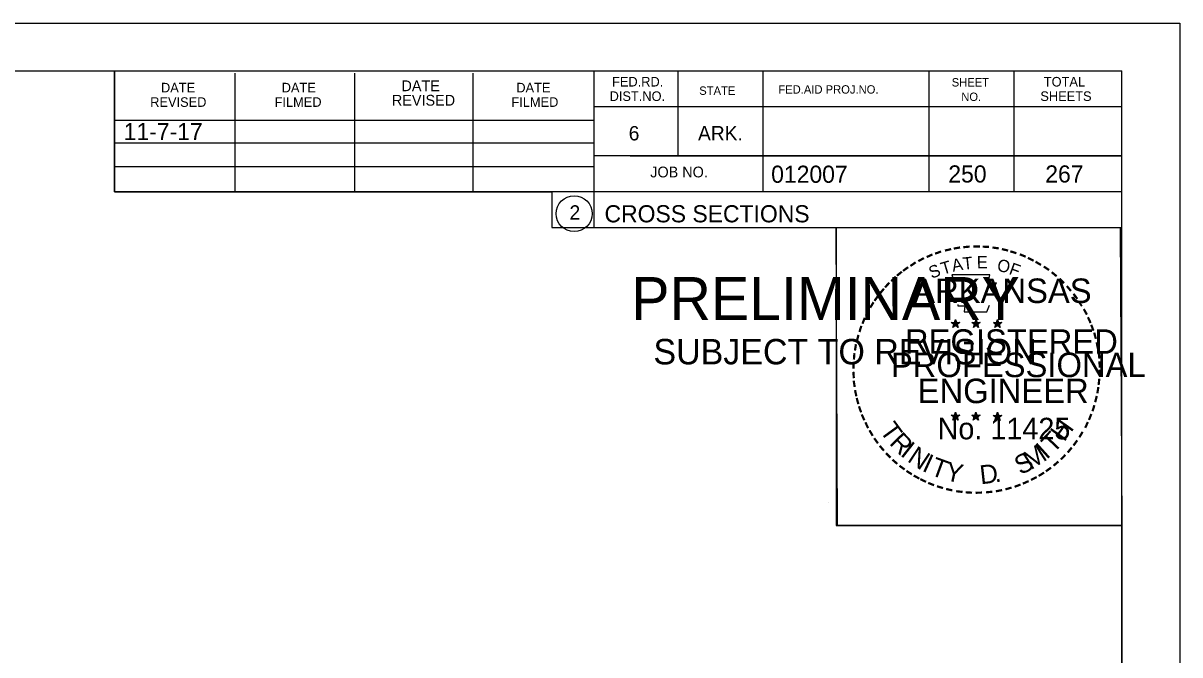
# Model space of a CAD drawing. Extents: x 1374311 to 1383814, y 384102 to 406278.
# Drawn here: x 1382708.5 to 1382803, y 406013.5 to 406065.1 of the extents above; entities that cross this region are included whole.
import ezdxf

# ---------------------------------------------------------------- set-up
doc = ezdxf.new("R2010")
doc.units = 0
for name, color, linetype in [('R_Border', 7, 'Continuous'), ('R_Border PE', 7, 'Continuous'), ('R_Border Prem', 7, 'Continuous'), ('R_Fin Surface', 7, 'Continuous'), ('R_No Plot', 7, 'Continuous'), ('R_Water', 7, 'Continuous')]:
    doc.layers.add(name, color=color, linetype=linetype)

msp = doc.modelspace()

# ---------------------------------------------------------------- linework, layer by layer
at = {"layer": 'R_Border'}
for p, q in [((1382482.071, 406061.201), (1382798.251, 406061.201)), ((1382715.991, 406051.321), (1382715.991, 406061.201)), ((1382725.851, 406051.321), (1382725.851, 406061.001)), ((1382735.611, 406051.321), (1382735.611, 406061.001)), ((1382745.291, 406051.321), (1382745.291, 406061.001)), ((1382755.151, 406061.201), (1382755.151, 406048.401)), ((1382761.991, 406061.201), (1382761.991, 406054.261)), ((1382768.931, 406061.201), (1382768.931, 406051.321)), ((1382782.511, 406061.201), (1382782.511, 406051.321)), ((1382789.451, 406061.201), (1382789.451, 406051.321)), ((1382798.251, 405855.741), (1382798.251, 406061.201)), ((1382798.251, 406058.261), (1382755.151, 406058.261)), ((1382798.251, 406058.281), (1382798.251, 406058.281)), ((1382715.991, 406057.181), (1382755.151, 406057.181)), ((1382715.991, 406055.321), (1382755.151, 406055.321)), ((1382798.251, 406054.261), (1382755.151, 406054.261)), ((1382758.111, 406054.261), (1382798.251, 406054.261)), ((1382715.991, 406051.321), (1382715.991, 406053.381)), ((1382715.991, 406053.381), (1382755.151, 406053.381)), ((1382798.251, 406051.321), (1382715.991, 406051.321)), ((1382755.151, 406048.401), (1382798.251, 406048.401))]:
    msp.add_line(p, q, dxfattribs=at)
msp.add_circle((1382753.538, 406049.537), 1.467, dxfattribs=at)
at = {"layer": 'R_Border PE'}
for p, q in [((1382784.336, 406040.656), (1382784.685, 406040.545)), ((1382784.336, 406040.656), (1382784.589, 406040.611)), ((1382784.336, 406040.656), (1382784.573, 406040.534)), ((1382784.685, 406040.91), (1382784.644, 406040.658)), ((1382784.685, 406040.545), (1382784.685, 406040.91)), ((1382784.685, 406040.91), (1382784.734, 406040.66)), ((1382785.032, 406040.656), (1382784.685, 406040.545)), ((1382785.032, 406040.656), (1382784.746, 406040.607)), ((1382785.032, 406040.656), (1382784.828, 406040.554)), ((1382786.006, 406040.656), (1382786.355, 406040.545)), ((1382786.006, 406040.656), (1382786.259, 406040.611)), ((1382786.006, 406040.656), (1382786.243, 406040.534)), ((1382786.355, 406040.91), (1382786.314, 406040.658)), ((1382786.355, 406040.545), (1382786.355, 406040.91)), ((1382786.355, 406040.91), (1382786.404, 406040.66)), ((1382786.702, 406040.656), (1382786.355, 406040.545)), ((1382786.702, 406040.656), (1382786.416, 406040.607)), ((1382786.702, 406040.656), (1382786.498, 406040.554)), ((1382787.77, 406040.644), (1382788.119, 406040.533)), ((1382787.77, 406040.644), (1382788.023, 406040.599)), ((1382787.77, 406040.644), (1382788.007, 406040.522)), ((1382788.119, 406040.898), (1382788.078, 406040.646)), ((1382788.119, 406040.533), (1382788.119, 406040.898)), ((1382788.119, 406040.898), (1382788.168, 406040.648)), ((1382788.466, 406040.644), (1382788.119, 406040.533)), ((1382788.466, 406040.644), (1382788.18, 406040.595)), ((1382788.466, 406040.644), (1382788.262, 406040.542)), ((1382784.469, 406040.248), (1382784.685, 406040.545)), ((1382784.469, 406040.248), (1382784.595, 406040.492)), ((1382784.469, 406040.248), (1382784.683, 406040.465)), ((1382784.898, 406040.248), (1382784.683, 406040.462)), ((1382784.898, 406040.248), (1382784.685, 406040.545)), ((1382784.898, 406040.248), (1382784.761, 406040.539)), ((1382786.139, 406040.248), (1382786.355, 406040.545)), ((1382786.139, 406040.248), (1382786.265, 406040.492)), ((1382786.139, 406040.248), (1382786.353, 406040.465)), ((1382786.568, 406040.248), (1382786.353, 406040.462)), ((1382786.568, 406040.248), (1382786.355, 406040.545)), ((1382786.568, 406040.248), (1382786.431, 406040.539)), ((1382787.903, 406040.236), (1382788.119, 406040.533)), ((1382787.903, 406040.236), (1382788.029, 406040.48)), ((1382787.903, 406040.236), (1382788.117, 406040.453)), ((1382788.332, 406040.236), (1382788.117, 406040.45)), ((1382788.332, 406040.236), (1382788.119, 406040.533)), ((1382788.332, 406040.236), (1382788.195, 406040.527)), ((1382784.332, 406033.083), (1382784.681, 406032.972)), ((1382784.332, 406033.083), (1382784.585, 406033.038)), ((1382784.332, 406033.083), (1382784.569, 406032.961)), ((1382784.681, 406033.337), (1382784.64, 406033.085)), ((1382784.681, 406032.972), (1382784.681, 406033.337)), ((1382784.681, 406033.337), (1382784.73, 406033.087)), ((1382785.028, 406033.083), (1382784.681, 406032.972)), ((1382785.028, 406033.083), (1382784.742, 406033.034)), ((1382785.028, 406033.083), (1382784.824, 406032.981)), ((1382786.001, 406033.083), (1382786.35, 406032.972)), ((1382786.001, 406033.083), (1382786.254, 406033.038)), ((1382786.001, 406033.083), (1382786.238, 406032.961)), ((1382786.35, 406033.337), (1382786.309, 406033.085)), ((1382786.35, 406032.972), (1382786.35, 406033.337)), ((1382786.35, 406033.337), (1382786.399, 406033.087)), ((1382786.697, 406033.083), (1382786.35, 406032.972)), ((1382786.697, 406033.083), (1382786.411, 406033.034)), ((1382786.697, 406033.083), (1382786.493, 406032.981)), ((1382787.768, 406033.073), (1382788.117, 406032.962)), ((1382787.768, 406033.073), (1382788.021, 406033.028)), ((1382787.768, 406033.073), (1382788.005, 406032.951)), ((1382788.117, 406033.327), (1382788.076, 406033.075)), ((1382788.117, 406032.962), (1382788.117, 406033.327)), ((1382788.117, 406033.327), (1382788.166, 406033.077)), ((1382788.464, 406033.073), (1382788.117, 406032.962)), ((1382788.464, 406033.073), (1382788.178, 406033.024)), ((1382788.464, 406033.073), (1382788.26, 406032.971)), ((1382784.465, 406032.675), (1382784.681, 406032.972)), ((1382784.465, 406032.675), (1382784.591, 406032.919)), ((1382784.465, 406032.675), (1382784.679, 406032.892)), ((1382784.894, 406032.675), (1382784.679, 406032.889)), ((1382784.894, 406032.675), (1382784.681, 406032.972)), ((1382784.894, 406032.675), (1382784.757, 406032.966)), ((1382786.134, 406032.675), (1382786.35, 406032.972)), ((1382786.134, 406032.675), (1382786.26, 406032.919)), ((1382786.134, 406032.675), (1382786.348, 406032.892)), ((1382786.563, 406032.675), (1382786.348, 406032.889)), ((1382786.563, 406032.675), (1382786.35, 406032.972)), ((1382786.563, 406032.675), (1382786.426, 406032.966)), ((1382787.901, 406032.665), (1382788.117, 406032.962)), ((1382787.901, 406032.665), (1382788.027, 406032.909)), ((1382787.901, 406032.665), (1382788.115, 406032.882)), ((1382788.33, 406032.665), (1382788.115, 406032.879)), ((1382788.33, 406032.665), (1382788.117, 406032.962)), ((1382788.33, 406032.665), (1382788.193, 406032.956))]:
    msp.add_line(p, q, dxfattribs=at)
for points in [[(1382784.377, 406044.534), (1382784.646, 406043.707)], [(1382787.888, 406043.612), (1382788.03, 406043.896), (1382787.345, 406043.872), (1382787.493, 406044.534), (1382784.377, 406044.534)], [(1382784.869, 406042.111), (1382784.869, 406042.024), (1382785.432, 406042.005), (1382785.378, 406041.532), (1382787.248, 406041.532), (1382787.449, 406042.068)], [(1382784.685, 406040.91), (1382784.898, 406040.248), (1382784.336, 406040.656), (1382785.032, 406040.656), (1382784.469, 406040.248), (1382784.685, 406040.91)], [(1382786.355, 406040.91), (1382786.568, 406040.248), (1382786.006, 406040.656), (1382786.702, 406040.656), (1382786.139, 406040.248), (1382786.355, 406040.91)], [(1382788.119, 406040.898), (1382788.332, 406040.236), (1382787.77, 406040.644), (1382788.466, 406040.644), (1382787.903, 406040.236), (1382788.119, 406040.898)], [(1382784.681, 406033.337), (1382784.894, 406032.675), (1382784.332, 406033.083), (1382785.028, 406033.083), (1382784.465, 406032.675), (1382784.681, 406033.337)], [(1382786.35, 406033.337), (1382786.563, 406032.675), (1382786.001, 406033.083), (1382786.697, 406033.083), (1382786.134, 406032.675), (1382786.35, 406033.337)], [(1382788.117, 406033.327), (1382788.33, 406032.665), (1382787.768, 406033.073), (1382788.464, 406033.073), (1382787.901, 406032.665), (1382788.117, 406033.327)]]:
    msp.add_lwpolyline(points, dxfattribs=at)
for centre, radius in [((1382784.684, 406040.544), 0.172), ((1382784.684, 406040.544), 0.145), ((1382784.684, 406040.544), 0.116), ((1382784.684, 406040.544), 0.0991), ((1382784.684, 406040.544), 0.0747), ((1382784.684, 406040.544), 0.0495), ((1382784.684, 406040.544), 0.0296), ((1382786.354, 406040.544), 0.172), ((1382786.354, 406040.544), 0.145), ((1382786.354, 406040.544), 0.116), ((1382786.354, 406040.544), 0.0991), ((1382786.354, 406040.544), 0.0747), ((1382786.354, 406040.544), 0.0495), ((1382786.354, 406040.544), 0.0296), ((1382788.118, 406040.532), 0.172), ((1382788.118, 406040.532), 0.145), ((1382788.118, 406040.532), 0.116), ((1382788.118, 406040.532), 0.0991), ((1382788.118, 406040.532), 0.0747), ((1382788.118, 406040.532), 0.0495), ((1382788.118, 406040.532), 0.0296), ((1382784.68, 406032.971), 0.172), ((1382784.68, 406032.971), 0.145), ((1382784.68, 406032.971), 0.116), ((1382784.68, 406032.971), 0.0991), ((1382784.68, 406032.971), 0.0747), ((1382784.68, 406032.971), 0.0495), ((1382786.349, 406032.971), 0.172), ((1382786.349, 406032.971), 0.145), ((1382786.349, 406032.971), 0.116), ((1382786.349, 406032.971), 0.0991), ((1382786.349, 406032.971), 0.0747), ((1382786.349, 406032.971), 0.0495), ((1382788.116, 406032.961), 0.172), ((1382788.116, 406032.961), 0.145), ((1382788.116, 406032.961), 0.116), ((1382788.116, 406032.961), 0.0991), ((1382788.116, 406032.961), 0.0747), ((1382788.116, 406032.961), 0.0495), ((1382784.68, 406032.971), 0.0296), ((1382786.349, 406032.971), 0.0296), ((1382788.116, 406032.961), 0.0296)]:
    msp.add_circle(centre, radius, dxfattribs=at)
at = {"layer": 'R_No Plot'}
for p, q in [((1382469.67, 406065.096), (1382803.004, 406065.096)), ((1382774.286, 406025.946), (1382774.286, 406025.946))]:
    msp.add_line(p, q, dxfattribs=at)
for points in [[(1382469.664, 406065.096), (1382803.004, 406065.096), (1382803.004, 405851.758), (1382469.664, 405851.758)], [(1382715.991, 406061.201), (1382715.991, 406051.321), (1382751.723, 406051.321), (1382751.723, 406048.401), (1382774.923, 406048.401), (1382774.923, 406024.068), (1382798.251, 406024.068), (1382798.251, 405855.741), (1382482.071, 405855.741), (1382482.071, 406061.201)], [(1382774.923, 406048.401), (1382798.131, 406048.401), (1382798.251, 406024.068), (1382775.043, 406024.068)]]:
    msp.add_lwpolyline(points, close=True, dxfattribs=at)

# ---------------------------------------------------------------- texts
at = {"layer": 'R_Border'}
for s, height, p in [('DATE', 0.8792, (1382739.431, 406059.541)), ('FED.RD.', 0.7819, (1382756.631, 406059.921)), ('SHEET', 0.684, (1382784.371, 406059.921)), ('TOTAL', 0.7819, (1382791.891, 406059.921)), ('DATE', 0.7819, (1382719.791, 406059.441)), ('DATE', 0.7819, (1382729.651, 406059.441)), ('DATE', 0.7819, (1382748.811, 406059.441)), ('DIST.NO.', 0.7819, (1382756.431, 406058.741)), ('STATE', 0.684, (1382763.751, 406059.241)), ('FED.AID PROJ.NO.', 0.684, (1382770.211, 406059.341)), ('SHEETS', 0.7819, (1382791.611, 406058.741)), ('REVISED', 0.7819, (1382718.911, 406058.261)), ('FILMED', 0.7819, (1382729.071, 406058.261)), ('REVISED', 0.8792, (1382738.651, 406058.361)), ('FILMED', 0.7819, (1382748.411, 406058.261)), ('NO.', 0.684, (1382785.151, 406058.741)), ('6', 1.172, (1382757.991, 406055.521)), ('ARK.', 1.1723, (1382763.651, 406055.521)), ('JOB NO.', 0.8792, (1382759.751, 406052.501)), ('012007', 1.4, (1382769.627, 406052.061)), ('2', 1.172, (1382753.155, 406049.05)), ('CROSS SECTIONS', 1.4, (1382756.015, 406048.831))]:
    msp.add_text(s, height=height, rotation=360, dxfattribs=at).set_placement(p)
at = {"layer": 'R_Border PE'}
for s, height, rotation, p in [('-', 1.6, 24.30721, (1382782.491, 406045.392)), ('-', 1.6, 19.17608, (1382783.125, 406045.661)), ('-', 1.6, 13.63015, (1382783.875, 406045.902)), ('-', 1.6, 10.21935, (1382784.553, 406046.064)), ('-', 1.6, 5.89682, (1382785.282, 406046.174)), ('-', 1.6, 0.18623, (1382786.054, 406046.246)), ('-', 1.6, 357.74304, (1382786.777, 406046.233)), ('-', 1.6, 352.16172, (1382787.521, 406046.177)), ('-', 1.6, 347.20489, (1382788.24, 406046.063)), ('-', 1.6, 342.3362, (1382788.875, 406045.908)), ('-', 1.6, 337.85509, (1382789.61, 406045.685)), ('-', 1.6, 34.06357, (1382781.261, 406044.705)), ('-', 1.6, 28.79182, (1382781.858, 406045.075)), ('S', 1, 21.59401, (1382782.732, 406044.212)), ('T', 1, 16.4036, (1382783.646, 406044.543)), ('A', 1, 11.21318, (1382784.472, 406044.794)), ('T', 1, 6.02276, (1382785.321, 406044.96)), ('E', 1, 0.83234, (1382786.426, 406045.07)), ('O', 1, 350.4515, (1382788.03, 406044.86)), ('F', 1, 340.07066, (1382788.984, 406044.632)), ('-', 1.6, 334.12109, (1382790.241, 406045.414)), ('-', 1.6, 329.64089, (1382790.82, 406045.131)), ('-', 1.6, 325.86266, (1382791.463, 406044.77)), ('-', 1.6, 42.96224, (1382779.774, 406043.515)), ('-', 1.6, 38.95066, (1382780.207, 406043.932)), ('-', 1.6, 36.23174, (1382780.683, 406044.31)), ('-', 1.6, 320.52971, (1382792.073, 406044.344)), ('-', 1.6, 50.61417, (1382778.923, 406042.551)), ('-', 1.6, 48.42305, (1382779.326, 406043.037)), ('ARKANSAS', 2, 360, (1382781.23, 406042.246)), ('-', 1.6, 315.57859, (1382792.672, 406043.856)), ('-', 1.6, 309.87973, (1382793.241, 406043.306)), ('-', 1.6, 54.23247, (1382778.51, 406041.984)), ('-', 1.6, 306.65218, (1382793.766, 406042.704)), ('-', 1.6, 62.87135, (1382777.872, 406040.843)), ('-', 1.6, 58.07063, (1382778.185, 406041.457)), ('-', 1.4, 303.67529, (1382794.252, 406042.136)), ('-', 1.6, 299.66835, (1382794.571, 406041.529)), ('-', 1.6, 67.77427, (1382777.613, 406040.232)), ('-', 1.6, 294.66279, (1382794.895, 406040.917)), ('-', 1.6, 75.46096, (1382777.197, 406038.888)), ('-', 1.6, 72.39447, (1382777.394, 406039.602)), ('REGISTERED', 2, 360, (1382780.552, 406038.097)), ('DWB', 0.01, 360, (1382784.672, 406040.54)), ('DWB', 0.01, 360, (1382786.342, 406040.54)), ('DWB', 0.01, 360, (1382788.106, 406040.529)), ('-', 1.6, 290.57283, (1382795.152, 406040.34)), ('-', 1.6, 285.12326, (1382795.386, 406039.76)), ('-', 1.6, 81.20126, (1382777.065, 406038.175)), ('-', 1.6, 280.54934, (1382795.586, 406039.018)), ('-', 1.6, 85.18634, (1382776.989, 406037.484)), ('PROFESSIONAL', 2, 360, (1382779.404, 406036.193)), ('-', 1.6, 276.59616, (1382795.748, 406038.25)), ('-', 1.6, 89.06224, (1382776.964, 406036.783)), ('-', 1.6, 274.33011, (1382795.808, 406037.528)), ('-', 1.6, 269.94067, (1382795.842, 406036.896)), ('-', 1.6, 94.19588, (1382776.999, 406036.058)), ('-', 1.6, 98.94793, (1382777.071, 406035.391)), ('ENGINEER', 2, 360, (1382781.591, 406034.068)), ('-', 1.6, 263.5172, (1382795.823, 406036.23)), ('-', 1.6, 101.71495, (1382777.206, 406034.658)), ('-', 1.6, 260.99529, (1382795.752, 406035.576)), ('-', 1.6, 105.45785, (1382777.368, 406034.063)), ('-', 1.6, 255.7626, (1382795.642, 406034.898)), ('-', 1.6, 109.08742, (1382777.583, 406033.432)), ('-', 1.6, 114.06432, (1382777.837, 406032.836)), ('-', 1.6, 247.88866, (1382795.238, 406033.505)), ('-', 1.6, 252.86809, (1382795.461, 406034.178)), ('-', 1.6, 115.72885, (1382778.142, 406032.218)), ('T', 1.54, 306.04056, (1382778.441, 406031.81)), ('No. 11425', 1.757, 360, (1382783.218, 406031.117)), ('DWB', 0.01, 360, (1382784.668, 406032.967)), ('DWB', 0.01, 360, (1382786.337, 406032.967)), ('DWB', 0.01, 360, (1382788.104, 406032.957)), ('H', 1.54, 54.60883, (1382793.561, 406030.846)), ('-', 1.6, 244.61971, (1382794.976, 406032.876)), ('-', 1.6, 120.44712, (1382778.499, 406031.632)), ('-', 1.6, 125.89344, (1382778.902, 406031.071)), ('R', 1.54, 314.00497, (1382779.203, 406030.763)), ('T', 1.54, 46.64442, (1382792.671, 406029.903)), ('-', 1.6, 239.07125, (1382794.582, 406032.124)), ('-', 1.6, 130.71812, (1382779.364, 406030.519)), ('I', 1.54, 321.96938, (1382780.104, 406029.831)), ('N', 1.54, 326.50021, (1382780.671, 406029.359)), ('M', 1.54, 32.65632, (1382790.826, 406028.578)), ('I', 1.54, 42.11359, (1382792.11, 406029.425)), ('-', 1.6, 231.25377, (1382793.75, 406030.905)), ('-', 1.6, 233.84524, (1382794.18, 406031.471)), ('-', 1.6, 134.22381, (1382779.881, 406029.974)), ('-', 1.6, 138.93382, (1382780.406, 406029.51)), ('I', 1.54, 335.36034, (1382781.879, 406028.573)), ('T', 1.54, 339.89117, (1382782.54, 406028.246)), ('Y', 1.54, 347.85558, (1382783.757, 406027.8)), ('S', 1.54, 26.9312, (1382789.987, 406028.172)), ('-', 1.6, 221.08509, (1382792.749, 406029.832)), ('-', 1.6, 225.76533, (1382793.271, 406030.341)), ('-', 1.6, 144.64634, (1382780.962, 406029.104)), ('-', 1.6, 148.08978, (1382781.523, 406028.733)), ('D', 1.54, 6.39691, (1382786.742, 406027.442)), ('-', 1.6, 212.24909, (1382791.666, 406028.973)), ('-', 1.6, 215.73633, (1382792.2, 406029.36)), ('-', 1.6, 151.57039, (1382782.102, 406028.408)), ('-', 1.6, 154.60019, (1382782.624, 406028.161)), ('-', 1.6, 158.56121, (1382783.248, 406027.907)), ('-', 1.6, 162.79826, (1382783.935, 406027.694)), ('.', 1.54, 13.76417, (1382787.934, 406027.569)), ('-', 1.6, 200.71842, (1382789.865, 406028.035)), ('-', 1.6, 204.25161, (1382790.484, 406028.308)), ('-', 1.6, 207.35684, (1382791.108, 406028.627)), ('-', 1.6, 167.55551, (1382784.65, 406027.53)), ('-', 1.6, 173.11546, (1382785.422, 406027.42)), ('-', 1.6, 176.51827, (1382786.17, 406027.367)), ('-', 1.6, 181.59176, (1382786.914, 406027.386)), ('-', 1.6, 185.81666, (1382787.723, 406027.462)), ('-', 1.6, 191.28576, (1382788.459, 406027.594)), ('-', 1.6, 195.47429, (1382789.188, 406027.793))]:
    msp.add_text(s, height=height, rotation=rotation, dxfattribs=at).set_placement(p)
at = {"layer": 'R_Border Prem'}
for s, height, p in [('PRELIMINARY', 3.5, (1382758.202, 406040.864)), ('DWB', 0.01, (1382758.949, 406042.713)), ('SUBJECT TO REVISION', 2.07511, (1382760.011, 406037.235))]:
    msp.add_text(s, height=height, rotation=360, dxfattribs=at).set_placement(p)
at = {"layer": 'R_Fin Surface'}
msp.add_text('11-7-17', height=1.4, dxfattribs=at).set_placement((1382716.745, 406055.543))
at = {"layer": 'R_Water'}
for s, p in [('250', (1382784.093, 406052.082)), ('267', (1382792.01, 406052.082))]:
    msp.add_text(s, height=1.4, rotation=360, dxfattribs=at).set_placement(p)

doc.saveas('drawing.dxf')
